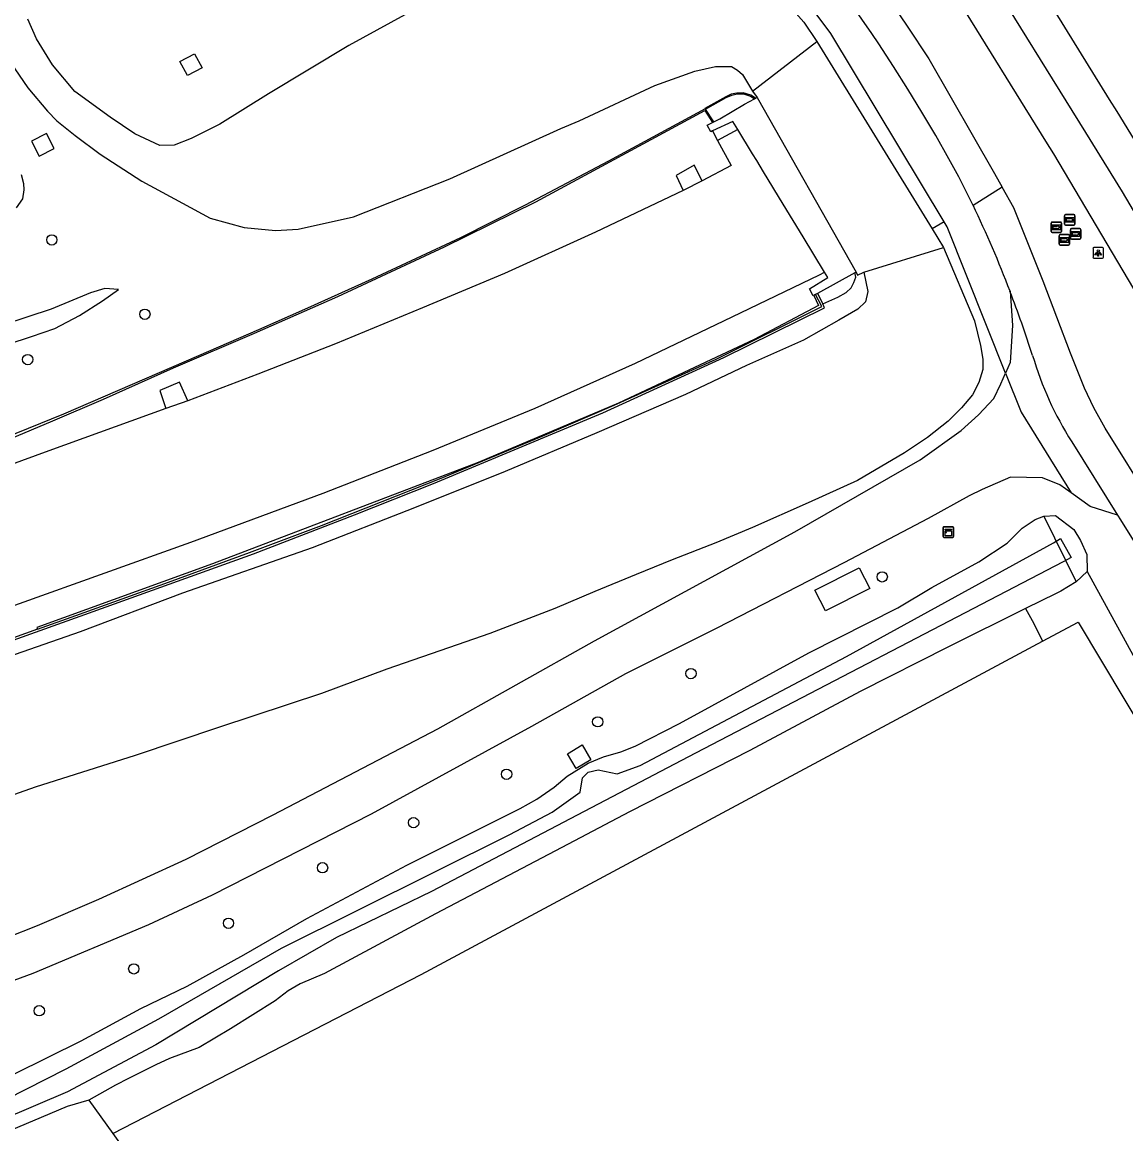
# Model space of a CAD drawing. Extents: x 156651 to 158072, y 387631 to 388990.
# Drawn here: x 157740.4 to 157845, y 388711 to 388816.4 of the extents above; entities that cross this region are included whole.
import ezdxf

# ---------------------------------------------------------------- set-up
doc = ezdxf.new("R2010")
doc.units = 0
for name, color, linetype in [('IMGEO_Berm_gesloten', 7, 'Continuous'), ('IMGEO_Berm_groen', 7, 'Continuous'), ('IMGEO_Boom', 7, 'Continuous'), ('IMGEO_Bouwland', 7, 'Continuous'), ('IMGEO_Fietspad_gesloten', 7, 'Continuous'), ('IMGEO_Grasland_overig', 7, 'Continuous'), ('IMGEO_Groenvoorziening', 7, 'Continuous'), ('IMGEO_Kast', 7, 'Continuous'), ('IMGEO_Lichtpunt', 7, 'Continuous'), ('IMGEO_Muur', 7, 'Continuous'), ('IMGEO_Rijbaan_autosnelweg', 7, 'Continuous'), ('IMGEO_Rijbaan_regionaal_gesloten', 7, 'Continuous'), ('IMGEO_Stuw', 7, 'Continuous'), ('IMGEO_Terreindeel_gesloten', 7, 'Continuous'), ('IMGEO_Terreindeel_open', 7, 'Continuous'), ('IMGEO_Voetpad_open', 7, 'Continuous'), ('IMGEO_Waterloop', 7, 'Continuous'), ('IMGEO_Wegwijzer', 7, 'Continuous')]:
    doc.layers.add(name, color=color, linetype=linetype)

msp = doc.modelspace()

# ---------------------------------------------------------------- linework, layer by layer
at = {"layer": 'IMGEO_Berm_gesloten'}
for points in [[(157808.25, 388806.27), (157807.79, 388807.02), (157805.86, 388806.13)], [(157805.86, 388806.13), (157806.35, 388805.23)], [(157804.87, 388801.39), (157804.11, 388802.88), (157802.4, 388801.89), (157803.07, 388800.47)], [(157756.12, 388780.52), (157755.34, 388782.29), (157753.46, 388781.52), (157754.02, 388779.82)]]:
    msp.add_lwpolyline(points, dxfattribs=at)
at = {"layer": 'IMGEO_Berm_groen'}
for points in [[(157827.83, 388797.5), (157817.07, 388815.36), (157797.32, 388841.8), (157799.9, 388843.8)], [(157798.87, 388822.77), (157800.04, 388822.39), (157801.53, 388822.13), (157805.5, 388821.52), (157807.76, 388820.57), (157810.53, 388819.41), (157812.23, 388818.5), (157813.53, 388817.54), (157814.52, 388816.44), (157815.75, 388814.6)], [(157778.02, 388817.86), (157771.39, 388814.24), (157763.77, 388809.63), (157759.14, 388806.77), (157756.44, 388805.41), (157754.81, 388804.79), (157753.47, 388804.75), (157751.09, 388805.85), (157748.76, 388807.42), (157745.39, 388809.86), (157743.29, 388812.39), (157741.77, 388814.87), (157740.95, 388816.73)], [(157809.64, 388809.88), (157815.75, 388814.6)], [(157815.75, 388814.6), (157826.68, 388796.83)], [(157738.88, 388813.22), (157740.94, 388810.21), (157742.8, 388807.99), (157743.7, 388807.09), (157745.42, 388805.68), (157747.79, 388803.92), (157751.75, 388801.35), (157755.61, 388799.29), (157758.23, 388797.86), (157761.46, 388796.96), (157764.43, 388796.69), (157766.59, 388796.8), (157771.83, 388797.98), (157780.96, 388801.57), (157791.49, 388806.34), (157793.21, 388807.09), (157800.38, 388810.44), (157804.19, 388811.78), (157806.14, 388812.24), (157807.67, 388812.22), (157808.22, 388811.9), (157808.71, 388811.46), (157809.64, 388809.88)], [(157756.08, 388811.38), (157755.37, 388812.7), (157756.75, 388813.44), (157757.46, 388812.12), (157756.08, 388811.38)], [(157809.64, 388809.88), (157810.08, 388809.3)], [(157809.95, 388809.23), (157810.08, 388809.3)], [(157805.86, 388806.13), (157805.7, 388806.05), (157805.34, 388806.66), (157805.62, 388806.81), (157805.87, 388806.93)], [(157743.44, 388804.46), (157742.71, 388805.89), (157741.3, 388805.16), (157742.03, 388803.74), (157743.44, 388804.46)], [(157740.3, 388801.99), (157740.52, 388801.14), (157740.57, 388800.53), (157740.43, 388799.7), (157739.83, 388798.82)], [(157827.83, 388797.5), (157826.68, 388796.83)], [(157833.65, 388783.17), (157828.11, 388797.03), (157827.83, 388797.5)], [(157820.21, 388792.72), (157820.58, 388790.91), (157820.37, 388789.93), (157819.64, 388789.24), (157817.85, 388788.17), (157814.5, 388786.3), (157809.08, 388783.88), (157803.3, 388781.13), (157794.89, 388777.5), (157786.2, 388773.84), (157777.62, 388770.38), (157767.91, 388766.61), (157755.6, 388762.31), (157745.92, 388758.64), (157734.92, 388754.81)], [(157815.46, 388790.52), (157815.41, 388790.49), (157815.07, 388791.16), (157816.81, 388792.23), (157816.49, 388792.74)], [(157816.31, 388789.72), (157817.75, 388790.35), (157818.52, 388790.81), (157819.02, 388791.25), (157819.27, 388791.76), (157819.46, 388792.25), (157819.38, 388792.57), (157819.35, 388792.67)], [(157819.47, 388792.74), (157819.35, 388792.67)], [(157819.47, 388792.74), (157819.6, 388792.46), (157820.21, 388792.72)], [(157749.55, 388791.08), (157748.24, 388791.19), (157746.88, 388790.77), (157743.17, 388789.21), (157738.64, 388787.74), (157728.47, 388784.29), (157717.93, 388781.33), (157711.49, 388779.21), (157702.3, 388776.07), (157696.87, 388773.75), (157692.53, 388771.5), (157694.24, 388771.6), (157696.76, 388772.43), (157701.64, 388774.07), (157707.25, 388775.86), (157715.87, 388778.69), (157726.58, 388781.9), (157734.53, 388784.42), (157741.3, 388786.64), (157743.49, 388787.38), (157745.85, 388788.63), (157748.03, 388790.01), (157749.55, 388791.08)], [(157815.46, 388790.52), (157815.92, 388789.58), (157809.82, 388786.35), (157796.95, 388780.31), (157783.64, 388774.68), (157758.45, 388765.07), (157741.81, 388759.04), (157741.86, 388758.87)], [(157834.07, 388790.93), (157834.3, 388787.68), (157834.08, 388784.17), (157833.65, 388783.17)], [(157833.65, 388783.17), (157835.13, 388779.46), (157839.88, 388771.8)], [(157844.25, 388769.69), (157841.67, 388770.52), (157839.88, 388771.8)]]:
    msp.add_lwpolyline(points, dxfattribs=at)
at = {"layer": 'IMGEO_Boom'}
for centre in [(157743.22, 388795.79), (157752.04, 388788.74), (157740.93, 388784.44), (157821.95, 388763.84), (157803.82, 388754.67), (157794.98, 388750.1), (157786.34, 388745.13), (157777.52, 388740.54), (157768.89, 388736.27), (157759.97, 388731), (157750.99, 388726.68), (157742.03, 388722.71)]:
    msp.add_circle(centre, 0.489, dxfattribs=at)
at = {"layer": 'IMGEO_Bouwland'}
for points in [[(157748.99, 388711.07), (157778.25, 388726.14), (157837.15, 388757.76)], [(157748.99, 388711.07), (157761.41, 388693.76)]]:
    msp.add_lwpolyline(points, dxfattribs=at)
at = {"layer": 'IMGEO_Fietspad_gesloten'}
for points in [[(157748.88, 388937.18), (157750.88, 388933.17), (157752.99, 388928.8), (157757.99, 388917.96), (157761.52, 388910.58), (157768.81, 388896.92), (157773.64, 388888.48), (157774.2, 388887.58), (157781.86, 388875.69), (157790.15, 388862.82), (157790.86, 388861.73), (157796.71, 388853.31), (157810.99, 388834.65), (157816.19, 388827.75), (157820.41, 388821.79), (157823.65, 388817.05), (157824.32, 388816.05), (157826.37, 388812.95), (157832.61, 388802.09), (157833.33, 388800.78)], [(157830.56, 388799.07), (157829.88, 388800.45), (157829.21, 388801.78), (157828.28, 388803.47), (157827.02, 388805.69), (157825.72, 388807.9), (157824.39, 388810.08), (157823.02, 388812.24), (157821.62, 388814.38), (157820.97, 388815.35), (157819.08, 388818.09), (157818.25, 388819.28), (157817.48, 388820.33), (157816.5, 388821.59), (157815.77, 388822.47), (157806.22, 388835.05), (157799.9, 388843.8)], [(157833.33, 388800.78), (157830.56, 388799.07)], [(157957.59, 388594.94), (157944.88, 388615.09), (157937, 388627.36), (157925.57, 388645.78), (157904.81, 388678.71), (157862.69, 388746.6), (157847.54, 388770.81), (157843.1, 388777.93), (157842.03, 388779.86), (157841.13, 388781.75), (157839.79, 388785.06), (157837.21, 388791.89), (157834.42, 388798.83), (157833.33, 388800.78)], [(157839.92, 388776.65), (157844.25, 388769.69)], [(157844.25, 388769.69), (157844.53, 388769.24), (157954.32, 388592.98), (157954.36, 388592.93)]]:
    msp.add_lwpolyline(points, dxfattribs=at)
for centre, radius, start, end in [((157730.69, 388751.24), 110.74, 21.0028, 25.5896), ((157730.86, 388751.33), 110.54, 17.6417, 20.9936), ((157866.37, 388793.58), 31.4, 196.1862, 212.6214)]:
    msp.add_arc(centre, radius, start, end, dxfattribs=at)
at = {"layer": 'IMGEO_Grasland_overig'}
for points in [[(157827.77, 388795.06), (157830.71, 388788.12), (157831.27, 388785.77), (157831.48, 388784.49), (157831.5, 388783.51), (157831.12, 388782.27), (157830.5, 388781.09), (157829.47, 388779.88), (157828.19, 388778.6), (157826.23, 388777.06), (157824.08, 388775.61), (157819.6, 388772.97), (157814.94, 388770.85), (157809.66, 388768.53), (157806.17, 388767.08), (157802.03, 388765.47), (157798.62, 388764.08), (157794.69, 388762.45), (157790.91, 388760.85), (157784.75, 388758.47), (157781.64, 388757.41), (157774.99, 388755.08), (157768.79, 388752.78), (157759.12, 388749.6), (157751.12, 388746.9), (157741.63, 388743.91), (157736.07, 388741.95)], [(157820.21, 388792.72), (157827.77, 388795.06)], [(157815.64, 388790.62), (157815.46, 388790.52)], [(157668.24, 388710.11), (157681.68, 388713.42), (157690.41, 388715.36), (157703.8, 388718.71), (157714.39, 388721.73), (157728.63, 388725.94), (157736.09, 388728.51), (157741.85, 388730.79), (157747.69, 388733.28), (157755.95, 388737.09), (157764.22, 388741.28), (157779.83, 388749.43), (157794.68, 388757.77), (157813.66, 388768.12), (157825.56, 388774.93), (157829.44, 388777.73), (157831.09, 388779.21), (157832.52, 388780.77), (157833.21, 388782.16), (157833.65, 388783.17)], [(157839.88, 388771.8), (157838.79, 388772.58), (157837.14, 388773.22), (157834.1, 388773.29), (157831.42, 388772.12), (157830.2, 388771.54), (157826.3, 388769.38), (157818.32, 388765.18), (157806.27, 388758.97), (157797.62, 388754.64), (157788.7, 388749.66), (157773.51, 388741.36), (157758.41, 388733.65), (157752.37, 388730.85), (157741.42, 388726.23), (157734.78, 388723.82), (157725.29, 388720.64), (157705.37, 388715.19), (157695.77, 388712.95), (157682.61, 388709.7)], [(157841.38, 388764.36), (157840.34, 388763.37), (157838.88, 388762.48), (157838.46, 388762.28), (157835.55, 388760.83)], [(157841.38, 388764.36), (157851.32, 388746.23)], [(157835.55, 388760.83), (157836.34, 388759.43), (157837.15, 388757.76)], [(157837.15, 388757.76), (157840.52, 388759.54), (157849.27, 388744.93)]]:
    msp.add_lwpolyline(points, dxfattribs=at)
at = {"layer": 'IMGEO_Groenvoorziening'}
for points in [[(157826.68, 388796.83), (157827.77, 388795.06)], [(157739.67, 388716.71), (157746, 388719.86), (157751.65, 388722.91), (157756.04, 388725.03), (157761.42, 388728), (157767.41, 388731.46), (157776.89, 388736.51), (157787.62, 388741.87), (157789.2, 388742.78), (157790.84, 388743.91), (157792.07, 388744.96), (157794.08, 388746.18), (157795.51, 388746.78), (157797.18, 388747.26), (157798.52, 388747.78), (157802.72, 388749.94), (157814.98, 388756.65), (157823.42, 388760.92), (157826.66, 388762.85), (157831.12, 388765.28), (157833.81, 388767.05), (157835.21, 388768.45), (157836.45, 388769.27), (157837.28, 388769.61), (157838.37, 388769.66), (157840.13, 388768.34), (157840.75, 388767.29), (157841.36, 388765.95), (157841.38, 388764.36)], [(157835.55, 388760.83), (157828.25, 388757.22), (157819.87, 388752.97), (157809.41, 388747.38), (157798, 388741.57), (157791.56, 388738.2), (157779.6, 388731.91), (157769.07, 388726.25), (157766.78, 388725.26), (157765.62, 388724.58), (157764.38, 388723.66), (157760.17, 388720.98), (157757.18, 388719.23), (157754.38, 388718.18), (157753.08, 388717.59), (157750.48, 388716.28), (157749.26, 388715.66), (157746.72, 388714.22)], [(157792.1, 388747.08), (157793.5, 388747.92), (157794.34, 388746.51), (157792.94, 388745.67), (157792.1, 388747.08)], [(157746.72, 388714.22), (157744.66, 388713.62), (157738.33, 388710.94)], [(157746.72, 388714.22), (157748.99, 388711.07)]]:
    msp.add_lwpolyline(points, dxfattribs=at)
at = {"layer": 'IMGEO_Kast'}
for p, q in [((157827.72, 388767.66), (157827.72, 388768.51)), ((157827.72, 388768.51), (157827.72, 388767.66)), ((157827.79, 388768.59), (157828.64, 388768.59)), ((157828.64, 388768.59), (157827.79, 388768.59)), ((157828.72, 388768.52), (157828.72, 388767.67)), ((157828.72, 388767.67), (157828.72, 388768.52)), ((157828.65, 388767.59), (157827.8, 388767.59)), ((157827.8, 388767.59), (157828.65, 388767.59))]:
    msp.add_line(p, q, dxfattribs=at)
for points in [[(157827.92, 388768.38), (157828.52, 388768.38), (157828.52, 388768.29), (157827.92, 388768.29), (157827.92, 388768.38)], [(157827.92, 388768.21), (157828.52, 388768.21), (157828.52, 388767.72), (157827.92, 388767.72), (157827.92, 388768.21)]]:
    msp.add_lwpolyline(points, dxfattribs=at)
msp.add_circle((157828, 388768.05), 0.0377, dxfattribs=at)
for centre, start, end in [((157827.8, 388768.51), 92.4484, 184.2845), ((157827.8, 388768.51), 92.4484, 184.2845), ((157828.64, 388768.51), 2.4484, 94.2845), ((157828.64, 388768.51), 2.4484, 94.2845), ((157827.8, 388767.67), 182.4484, 274.2845), ((157827.8, 388767.67), 182.4484, 274.2845), ((157828.64, 388767.67), 272.4484, 4.2845), ((157828.64, 388767.67), 272.4484, 4.2845)]:
    msp.add_arc(centre, 0.0779, start, end, dxfattribs=at)
at = {"layer": 'IMGEO_Lichtpunt'}
for p, q in [((157841.94, 388794.97), (157841.94, 388794.16)), ((157841.94, 388794.97), (157841.94, 388794.16)), ((157842.84, 388795.06), (157842.03, 388795.06)), ((157842.84, 388795.06), (157842.03, 388795.06)), ((157842.93, 388794.16), (157842.93, 388794.97)), ((157842.93, 388794.16), (157842.93, 388794.97)), ((157842.03, 388794.06), (157842.84, 388794.06)), ((157842.03, 388794.06), (157842.84, 388794.06))]:
    msp.add_line(p, q, dxfattribs=at)
for points in [[(157842.31, 388794.63), (157842.35, 388794.6), (157842.16, 388794.34), (157842.12, 388794.37), (157842.31, 388794.63)], [(157842.41, 388794.58), (157842.46, 388794.58), (157842.46, 388794.26), (157842.41, 388794.26), (157842.41, 388794.58)], [(157842.52, 388794.6), (157842.56, 388794.63), (157842.75, 388794.37), (157842.71, 388794.34), (157842.52, 388794.6)]]:
    msp.add_lwpolyline(points, dxfattribs=at)
msp.add_circle((157842.44, 388794.76), 0.0994, dxfattribs=at)
for centre, start, end in [((157842.03, 388794.97), 90, 180), ((157842.03, 388794.97), 90, 180), ((157842.03, 388794.16), 180, 270), ((157842.03, 388794.16), 180, 270), ((157842.84, 388794.97), 0, 90), ((157842.84, 388794.97), 0, 90), ((157842.84, 388794.16), 270, 0), ((157842.84, 388794.16), 270, 360)]:
    msp.add_arc(centre, 0.0946, start, end, dxfattribs=at)
at = {"layer": 'IMGEO_Muur'}
for points in [[(157809.95, 388809.23), (157809.51, 388809.51), (157808.76, 388809.73), (157808.16, 388809.71), (157807.64, 388809.6), (157807.13, 388809.37), (157805.14, 388808.26), (157805.17, 388808.22), (157796, 388803.27), (157788.09, 388799.09), (157781.96, 388795.99), (157773.56, 388792.07), (157767.47, 388789.32), (157762.83, 388787.26), (157757.12, 388784.8), (157744.32, 388779.27), (157733.06, 388774.72)], [(157806, 388807), (157805.2, 388808.18), (157807.17, 388809.28), (157807.68, 388809.51), (157808.19, 388809.65), (157808.79, 388809.65), (157809.46, 388809.42), (157809.84, 388809.18)], [(157809.84, 388809.18), (157809.95, 388809.23)], [(157739.27, 388776.93), (157743.33, 388778.64), (157748.13, 388780.7), (157754.76, 388783.65), (157762.42, 388786.95), (157770.34, 388790.42), (157780.45, 388795.12), (157789.12, 388799.39), (157805.12, 388808.06), (157805.87, 388806.93)], [(157805.87, 388806.93), (157806, 388807)], [(157833.33, 388800.78), (157830.56, 388799.07)], [(157827.83, 388797.5), (157826.68, 388796.83)], [(157741.86, 388758.87), (157745.5, 388760.17), (157754.27, 388763.34), (157761.97, 388766.14), (157768.8, 388768.73), (157780.12, 388773.2), (157789.7, 388777.17), (157796.55, 388780.11), (157806.21, 388784.49), (157816.22, 388789.47), (157815.64, 388790.62)], [(157815.8, 388790.71), (157815.64, 388790.62)], [(157815.8, 388790.71), (157816.31, 388789.72)], [(157732.72, 388755.41), (157746.35, 388760.29), (157762.35, 388766.03), (157771.92, 388769.73), (157779.42, 388772.71), (157795.46, 388779.39), (157806.94, 388784.64), (157816.49, 388789.36), (157816.31, 388789.72)], [(157741.86, 388758.87), (157736.14, 388756.83)]]:
    msp.add_lwpolyline(points, dxfattribs=at)
at = {"layer": 'IMGEO_Rijbaan_autosnelweg'}
for points in [[(157808.25, 388806.27), (157806.35, 388805.23)], [(157816.49, 388792.74), (157814.46, 388796.08), (157812.56, 388799.19), (157810.7, 388802.24), (157810.05, 388803.31), (157809.66, 388803.95), (157808.25, 388806.27)], [(157806.35, 388805.23), (157807.63, 388802.85), (157804.87, 388801.39)], [(157803.07, 388800.47), (157794.77, 388796.54), (157786.13, 388792.6), (157778.38, 388789.36), (157770.1, 388785.94), (157762.74, 388783.06), (157756.12, 388780.52)], [(157804.87, 388801.39), (157803.07, 388800.47)], [(157656.04, 388730.4), (157658.06, 388731.18), (157668.27, 388735), (157681.75, 388739.94), (157697.78, 388745.85), (157721.13, 388754.45), (157740.16, 388761.33), (157756.4, 388767.14), (157768.95, 388771.77), (157779.38, 388775.85), (157789.05, 388779.85), (157798.57, 388784.11), (157807.71, 388788.51), (157816.01, 388792.47), (157816.49, 388792.74)], [(157756.12, 388780.52), (157754.02, 388779.82)], [(157754.02, 388779.82), (157742.93, 388775.79), (157732.19, 388771.88), (157723.33, 388768.74)]]:
    msp.add_lwpolyline(points, dxfattribs=at)
at = {"layer": 'IMGEO_Rijbaan_regionaal_gesloten'}
for points in [[(157759.69, 388944.02), (157761.36, 388941.42), (157769.54, 388928.14), (157789.07, 388896.76), (157789.6, 388895.91), (157797.05, 388883.9), (157805.14, 388870.85), (157805.81, 388869.78), (157822.66, 388842.86), (157834.34, 388823.94), (157835.01, 388822.85), (157843.48, 388809.11), (157844.19, 388807.96), (157847.23, 388803.02), (157852.2, 388794.49), (157857.92, 388784.94), (157861.79, 388778.25), (157895.23, 388720.85), (157908.69, 388698.92), (157923.29, 388675.53), (157960.61, 388615), (157968.42, 388602.5)], [(157756.72, 388942.14), (157772.26, 388916.96), (157785.71, 388895.33), (157802.81, 388867.84), (157803.89, 388866.11), (157822.65, 388835.94), (157831.33, 388821.94), (157841.22, 388805.97), (157844.7, 388800.36), (157863.15, 388769.06), (157885.98, 388729.33), (157894.74, 388714.7), (157900.93, 388704.68), (157924.34, 388666.76), (157935.06, 388649.5), (157965.38, 388600.44)], [(157893.87, 388708.79), (157870.73, 388748.23), (157861.2, 388765.04), (157855.43, 388774.93), (157838.21, 388803.95), (157837.47, 388805.14), (157828.95, 388818.9), (157828.28, 388820), (157820.6, 388832.62), (157814.44, 388842.45), (157809.82, 388850.12), (157799.69, 388866.48), (157799.01, 388867.57), (157790.96, 388880.61), (157783.54, 388892.64), (157783, 388893.51), (157753.64, 388940.2)]]:
    msp.add_lwpolyline(points, dxfattribs=at)
at = {"layer": 'IMGEO_Stuw'}
msp.add_lwpolyline([(157837.28, 388769.61), (157840.34, 388763.37)], dxfattribs=at)
at = {"layer": 'IMGEO_Terreindeel_gesloten'}
for points in [[(157806, 388807), (157806.54, 388807.28), (157808.9, 388808.67), (157809.84, 388809.18)], [(157819.35, 388792.67), (157815.8, 388790.71)]]:
    msp.add_lwpolyline(points, dxfattribs=at)
at = {"layer": 'IMGEO_Terreindeel_open'}
msp.add_lwpolyline([(157810.08, 388809.3), (157819.47, 388792.74)], dxfattribs=at)
at = {"layer": 'IMGEO_Voetpad_open'}
msp.add_lwpolyline([(157815.57, 388762.59), (157819.78, 388764.71), (157820.77, 388762.74), (157816.56, 388760.62), (157815.57, 388762.59)], dxfattribs=at)
at = {"layer": 'IMGEO_Waterloop'}
msp.add_lwpolyline([(157737.02, 388713.37), (157744.58, 388717.19), (157753.36, 388721.95), (157764.99, 388728.65), (157786.63, 388739.41), (157790.67, 388741.54), (157793.3, 388743.42), (157793.54, 388744.8), (157794.07, 388745.32), (157795.03, 388745.55), (157796.82, 388745.16), (157799.01, 388745.95), (157818.58, 388756.29), (157838.18, 388767.08), (157838.85, 388767.47), (157839.88, 388765.69), (157839.11, 388765.27), (157804.26, 388747.14), (157779.21, 388734), (157770.21, 388729.64), (157764.71, 388726.48), (157753.09, 388719.46), (157744.71, 388715.02), (157728.61, 388708.16)], dxfattribs=at)
at = {"layer": 'IMGEO_Wegwijzer'}
for p, q in [((157837.96, 388796.59), (157837.96, 388797.39)), ((157837.96, 388797.39), (157837.96, 388796.59)), ((157838.06, 388797.49), (157838.85, 388797.49)), ((157838.85, 388797.49), (157838.06, 388797.49)), ((157838.95, 388797.39), (157838.95, 388796.59)), ((157838.95, 388796.59), (157838.95, 388797.39)), ((157839.24, 388797.29), (157839.24, 388798.09)), ((157839.24, 388798.09), (157839.24, 388797.29)), ((157839.34, 388798.19), (157840.13, 388798.19)), ((157840.13, 388798.19), (157839.34, 388798.19)), ((157840.23, 388798.09), (157840.23, 388797.29)), ((157840.23, 388797.29), (157840.23, 388798.09)), ((157838.85, 388796.49), (157838.06, 388796.49)), ((157838.06, 388796.49), (157838.85, 388796.49)), ((157838.82, 388796.29), (157839.61, 388796.29)), ((157839.61, 388796.29), (157838.82, 388796.29)), ((157840.13, 388797.19), (157839.34, 388797.19)), ((157839.34, 388797.19), (157840.13, 388797.19)), ((157839.79, 388795.96), (157839.79, 388796.76)), ((157839.79, 388796.76), (157839.79, 388795.96)), ((157839.89, 388796.86), (157840.68, 388796.86)), ((157840.68, 388796.86), (157839.89, 388796.86)), ((157840.78, 388796.76), (157840.78, 388795.96)), ((157840.78, 388795.96), (157840.78, 388796.76)), ((157838.72, 388795.39), (157838.72, 388796.19)), ((157838.72, 388796.19), (157838.72, 388795.39)), ((157839.61, 388795.29), (157838.82, 388795.29)), ((157838.82, 388795.29), (157839.61, 388795.29)), ((157839.71, 388796.19), (157839.71, 388795.39)), ((157839.71, 388795.39), (157839.71, 388796.19)), ((157840.68, 388795.86), (157839.89, 388795.86)), ((157839.89, 388795.86), (157840.68, 388795.86))]:
    msp.add_line(p, q, dxfattribs=at)
for points in [[(157839.34, 388797.92), (157840.12, 388797.92), (157840.12, 388797.46), (157839.34, 388797.46), (157839.34, 388797.92)], [(157839.4, 388797.78), (157839.4, 388797.69), (157839.4, 388797.61), (157839.81, 388797.61), (157839.81, 388797.52), (157840.06, 388797.69), (157839.81, 388797.86), (157839.81, 388797.78), (157839.4, 388797.78)], [(157838.06, 388797.22), (157838.85, 388797.22), (157838.85, 388796.76), (157838.06, 388796.76), (157838.06, 388797.22)], [(157838.13, 388797.07), (157838.13, 388796.99), (157838.13, 388796.91), (157838.54, 388796.91), (157838.54, 388796.82), (157838.79, 388796.99), (157838.54, 388797.16), (157838.54, 388797.07), (157838.13, 388797.07)], [(157839.89, 388796.6), (157840.67, 388796.6), (157840.67, 388796.13), (157839.89, 388796.13), (157839.89, 388796.6)], [(157839.95, 388796.45), (157839.95, 388796.36), (157839.95, 388796.28), (157840.36, 388796.28), (157840.36, 388796.2), (157840.61, 388796.36), (157840.36, 388796.53), (157840.36, 388796.45), (157839.95, 388796.45)], [(157838.82, 388796.03), (157839.61, 388796.03), (157839.61, 388795.56), (157838.82, 388795.56), (157838.82, 388796.03)], [(157838.89, 388795.88), (157838.89, 388795.79), (157838.89, 388795.71), (157839.3, 388795.71), (157839.3, 388795.63), (157839.55, 388795.79), (157839.3, 388795.96), (157839.3, 388795.88), (157838.89, 388795.88)]]:
    msp.add_lwpolyline(points, dxfattribs=at)
for centre, start, end in [((157838.06, 388797.39), 90, 180), ((157838.06, 388797.39), 90, 180), ((157838.85, 388797.39), 0, 90), ((157838.85, 388797.39), 360, 90), ((157839.34, 388798.09), 90, 180), ((157839.34, 388798.09), 90, 180), ((157839.34, 388797.29), 180, 270), ((157839.34, 388797.29), 180, 270), ((157840.13, 388798.09), 0, 90), ((157840.13, 388798.09), 360, 90), ((157840.13, 388797.29), 270, 0), ((157840.13, 388797.29), 270, 0), ((157838.06, 388796.59), 180, 270), ((157838.06, 388796.59), 180, 270), ((157838.82, 388796.19), 90, 180), ((157838.82, 388796.19), 90, 180), ((157838.85, 388796.59), 270, 0), ((157838.85, 388796.59), 270, 0), ((157839.61, 388796.19), 0, 90), ((157839.61, 388796.19), 360, 90), ((157839.89, 388796.76), 90, 180), ((157839.89, 388796.76), 90, 180), ((157840.68, 388796.76), 0, 90), ((157840.68, 388796.76), 360, 90), ((157838.82, 388795.39), 180, 270), ((157838.82, 388795.39), 180, 270), ((157839.61, 388795.39), 270, 0), ((157839.61, 388795.39), 270, 0), ((157839.89, 388795.96), 180, 270), ((157839.89, 388795.96), 180, 270), ((157840.68, 388795.96), 270, 0), ((157840.68, 388795.96), 270, 0)]:
    msp.add_arc(centre, 0.1, start, end, dxfattribs=at)

doc.saveas('drawing.dxf')
